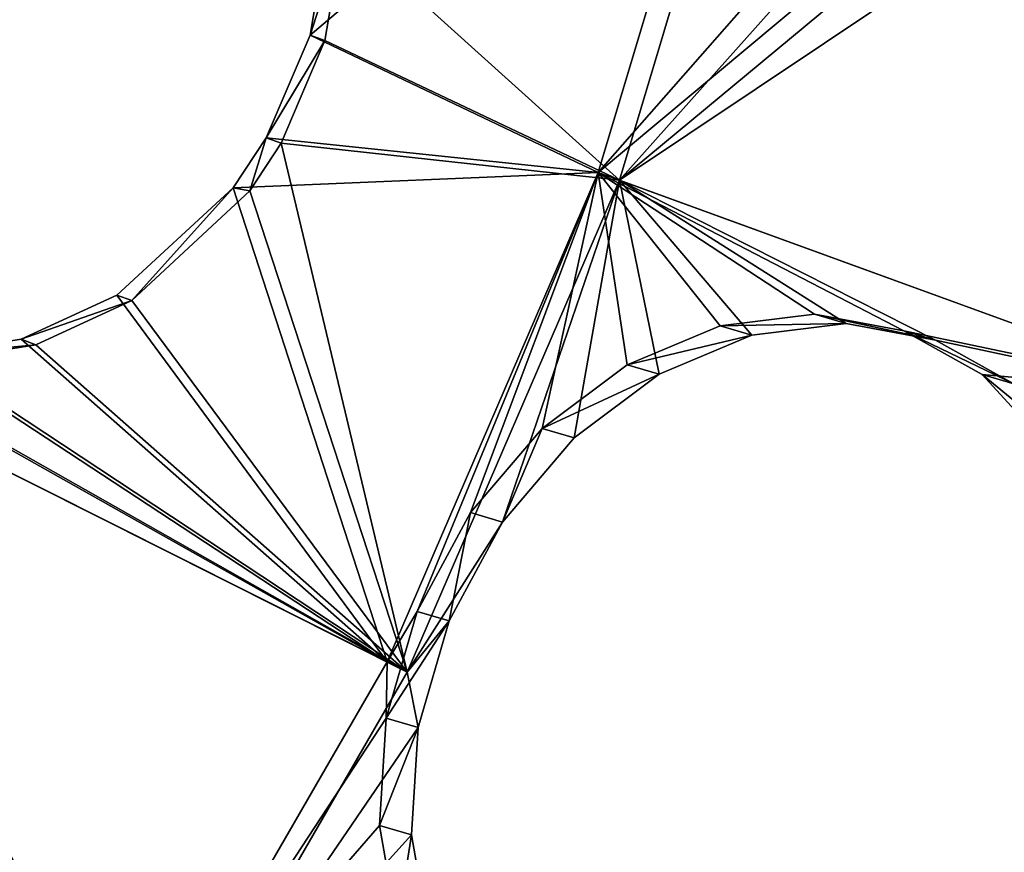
# Model space of a CAD drawing. Header units: millimetres. Extents: x 0 to 2133, y 0 to 2087.
# Tile 852 of 876: x 2057 to 2073, y 100 to 114. Entities that reach past the tile are written whole.
import ezdxf

# ---------------------------------------------------------------- set-up
doc = ezdxf.new("R2010")
doc.units = ezdxf.units.MM
doc.header["$LTSCALE"] = 25.4
doc.layers.get('0').update_dxf_attribs({"true_color": 0xff5454})

# ---------------------------------------------------------------- blocks, each defined once
blk = doc.blocks.new('COSMO-S-3382-4917.STL#2')
at = {"color": 250, "true_color": 0x282828}
mesh = blk.add_polyface(dxfattribs=at)
corners = [(1709.841, 208.672, 1539.288), (1710.486, 206.25, 1539.288), (1709.88, 193.269, 1539.288), (1711.624, 223.971, 1539.288), (1713.18, 228.005, 1539.288), (1715.203, 238.952, 1539.288), (1719.512, 248.991, 1539.288), (1720.53, 253.404, 1539.288), (1729.3, 268.606, 1539.288), (1727.528, 267.125, 1539.288), (1736.1, 279.922, 1539.288), (1742.261, 286.284, 1539.288), (1746.125, 291.615, 1539.288), (1758.024, 301.517, 1539.288), (1757.464, 302.04, 1539.288), (1769.955, 311.052, 1539.288), (1776.134, 313.868, 1539.288), (1783.424, 318.522, 1539.288), (1796.071, 322.98, 1539.288), (1797.683, 324.347, 1539.288), (1817.262, 328.591, 1539.288), (1812.531, 328.445, 1539.288), (1827.758, 330.758, 1539.288), (1839.095, 330.541, 1539.288), (1843.153, 331.254, 1539.288), (1860.945, 328.773, 1539.288), (1858.498, 329.925, 1539.288), (1873.578, 326.791, 1539.288), (1882.181, 323.337, 1539.288), (1888.182, 321.895, 1539.288), (1902.193, 314.391, 1539.288), (1902.104, 315.307, 1539.288), (1915.15, 307.118, 1539.288), (1920.405, 302.191, 1539.288), (1927.135, 297.443, 1539.288), (1936.294, 287.09, 1539.288), (1937.892, 286.419, 1539.288), (1949.402, 269.52, 1539.288), (1947.269, 274.2, 1539.288), (1955.136, 260.958, 1539.288), (1959.352, 249.987, 1539.288), (1961.381, 246.878, 1539.288), (1965.858, 229.054, 1539.288), (1965.917, 232.159, 1539.288), (1968.732, 207.323, 1539.288), (1968.68, 217.006, 1539.288), (1969.632, 201.633, 1539.288), (1968.758, 186.255, 1539.288), (1711.741, 177.98, 1539.288), (1711.508, 184.353, 1539.288), (1716.215, 162.944, 1539.288), (1715.397, 163.017, 1539.288), (1720.797, 148.592, 1539.288), (1724.472, 142.638, 1539.288), (1727.865, 134.907, 1539.288), (1736.043, 124.02, 1539.288), (1736.502, 122.154, 1539.288), (1750.594, 107.625, 1539.288), (1746.587, 110.512, 1539.288), (1757.978, 100.145, 1539.288), (1767.706, 93.925, 1539.288), (1767.283, 93.294, 1539.288), (1770.516, 91.197, 1539.288), (1786.887, 83.314, 1539.288), (1784.023, 83.796, 1539.288), (1798.311, 78.043, 1539.288), (1807.586, 76.097, 1539.288), (1813.179, 74.021, 1539.288), (1829.206, 72.482, 1539.288), (1828.419, 71.786, 1539.288), (1843.816, 71.369, 1539.288), (1851.127, 72.573, 1539.288), (1859.154, 72.776, 1539.288), (1872.717, 76.367, 1539.288), (1874.218, 75.987, 1539.288), (1893.355, 83.756, 1539.288), (1888.797, 80.957, 1539.288), (1902.685, 87.616, 1539.288), (1912.448, 94.526, 1539.288), (1915.688, 95.872, 1539.288), (1929.445, 108.368, 1539.288), (1927.624, 105.607, 1539.288), (1938.325, 116.686, 1539.288), (1943.859, 124.883, 1539.288), (1947.64, 128.953, 1539.288), (1955.275, 143.597, 1539.288), (1955.438, 142.235, 1539.288), (1963.364, 163.97, 1539.288), (1961.612, 156.346, 1539.288), (1966.073, 171.089, 1539.288), (1967.893, 185.418, 1539.288)]
mesh.append_faces([[corners[k] for k in face] for face in [(0, 1, 2), (1, 3, 4), (4, 5, 6), (6, 7, 8), (8, 10, 11), (11, 12, 13), (13, 15, 16), (16, 17, 18), (18, 19, 20), (20, 22, 23), (23, 24, 25), (25, 27, 28), (28, 29, 30), (30, 32, 33), (33, 34, 35), (35, 36, 37), (37, 39, 40), (40, 41, 42), (42, 43, 44), (48, 50, 51), (51, 50, 52), (52, 53, 54), (54, 55, 56), (56, 57, 58), (58, 57, 59), (59, 60, 61), (61, 60, 62), (62, 63, 64), (64, 63, 65), (65, 66, 67), (67, 68, 69), (69, 68, 70), (70, 71, 72), (72, 73, 74), (74, 75, 76), (76, 75, 77), (77, 78, 79), (79, 80, 81), (81, 80, 82), (82, 83, 84), (84, 85, 86), (86, 87, 88), (88, 87, 89), (89, 90, 47)]], dxfattribs={"vtx0": -1, "vtx1": -1, "color": 250})
mesh.append_faces([[corners[k] for k in face] for face in [(1, 0, 3), (4, 3, 5), (6, 5, 7), (8, 7, 9), (8, 9, 10), (11, 10, 12), (13, 12, 14), (13, 14, 15), (16, 15, 17), (18, 17, 19), (20, 19, 21), (20, 21, 22), (23, 22, 24), (25, 24, 26), (25, 26, 27), (28, 27, 29), (30, 29, 31), (30, 31, 32), (33, 32, 34), (35, 34, 36), (37, 36, 38), (37, 38, 39), (40, 39, 41), (42, 41, 43), (44, 43, 45), (44, 45, 46), (44, 46, 47), (1, 48, 2), (48, 1, 49), (48, 49, 50), (52, 50, 53), (54, 53, 55), (56, 55, 57), (59, 57, 60), (62, 60, 63), (65, 63, 66), (67, 66, 68), (70, 68, 71), (72, 71, 73), (74, 73, 75), (77, 75, 78), (79, 78, 80), (82, 80, 83), (84, 83, 85), (86, 85, 87), (89, 87, 90), (47, 90, 44)]], dxfattribs={"vtx0": -1, "vtx2": -1, "color": 250})
mesh = blk.add_polyface(dxfattribs=at)
corners = [(1735.545, 182.32, 1669.288), (1734.489, 198.294, 1669.288), (1734.03, 194.764, 1669.288), (1736.958, 178.45, 1669.288), (1738.52, 170.143, 1669.288), (1743.139, 159.432, 1669.288), (1742.915, 158.403, 1669.288), (1748.668, 147.265, 1669.288), (1752.806, 141.927, 1669.288), (1755.697, 136.885, 1669.288), (1765.612, 126.568, 1669.288), (1763.905, 127.41, 1669.288), (1773.176, 118.973, 1669.288), (1781.093, 113.91, 1669.288), (1780.749, 113.397, 1669.288), (1783.38, 111.69, 1669.288), (1798.69, 104.411, 1669.288), (1794.373, 105.666, 1669.288), (1806.002, 100.985, 1669.288), (1817.766, 98.414, 1669.288), (1818.103, 97.711, 1669.288), (1837.633, 96.135, 1669.288), (1830.506, 95.892, 1669.288), (1843.037, 95.552, 1669.288), (1857.572, 97.657, 1669.288), (1855.52, 96.697, 1669.288), (1867.781, 99.311, 1669.288), (1876.863, 102.925, 1669.288), (1879.646, 103.356, 1669.288), (1894.808, 111.749, 1669.288), (1890.949, 108.776, 1669.288), (1901.532, 115.495, 1669.288), (1910.759, 123.809, 1669.288), (1911.247, 123.418, 1669.288), (1924.139, 138.671, 1669.288), (1919.955, 132.435, 1669.288), (1927.537, 142.418, 1669.288), (1934.465, 155.795, 1669.288), (1933.884, 153.229, 1669.288), (1938.908, 164.713, 1669.288), (1941.363, 174.565, 1669.288), (1942.539, 176.712, 1669.288), (1944.585, 194.301, 1669.288), (1944.725, 189.056, 1669.288), (1944.661, 214.083, 1669.288), (1945.436, 201.571, 1669.288), (1735.449, 219.752, 1669.288), (1733.998, 207.3, 1669.288), (1735.82, 218.247, 1669.288), (1738.363, 231.944, 1669.288), (1740.903, 237.587, 1669.288), (1742.698, 243.706, 1669.288), (1749.554, 255.616, 1669.288), (1748.393, 254.874, 1669.288), (1755.37, 265.289, 1669.288), (1761.461, 271.682, 1669.288), (1763.529, 274.805, 1669.288), (1776.193, 285.204, 1669.288), (1772.757, 283.29, 1669.288), (1782.924, 290.624, 1669.288), (1793.219, 295.693, 1669.288), (1793.886, 296.705, 1669.288), (1811.921, 302.771, 1669.288), (1805.491, 301.445, 1669.288), (1817.575, 304.781, 1669.288), (1831.625, 306.182, 1669.288), (1829.968, 306.663, 1669.288), (1842.498, 307.066, 1669.288), (1851.619, 305.802, 1669.288), (1854.987, 305.985, 1669.288), (1871.179, 301.645, 1669.288), (1867.26, 303.434, 1669.288), (1879.146, 299.45, 1669.288), (1889.599, 293.861, 1669.288), (1890.477, 294.088, 1669.288), (1906.213, 282.732, 1669.288), (1901.094, 287.423, 1669.288), (1910.849, 279.549, 1669.288), (1920.421, 268.66, 1669.288), (1919.603, 270.577, 1669.288), (1927.235, 260.632, 1669.288), (1931.708, 252.154, 1669.288), (1933.638, 249.854, 1669.288), (1939.668, 233.809, 1669.288), (1938.72, 238.395, 1669.288), (1942.412, 226.415, 1669.288), (1944.013, 214.29, 1669.288)]
mesh.append_faces([[corners[k] for k in face] for face in [(44, 43, 45), (2, 46, 47)]], dxfattribs={"vtx0": -1, "color": 250})
mesh.append_faces([[corners[k] for k in face] for face in [(0, 1, 2), (1, 0, 3), (3, 4, 5), (5, 7, 8), (8, 9, 10), (10, 12, 13), (13, 15, 16), (16, 18, 19), (19, 20, 21), (21, 23, 24), (24, 26, 27), (27, 28, 29), (29, 31, 32), (32, 33, 34), (34, 36, 37), (37, 39, 40), (40, 41, 42), (46, 48, 49), (49, 50, 51), (51, 52, 53), (53, 52, 54), (54, 55, 56), (56, 57, 58), (58, 57, 59), (59, 60, 61), (61, 62, 63), (63, 62, 64), (64, 65, 66), (66, 65, 67), (67, 68, 69), (69, 70, 71), (71, 70, 72), (72, 73, 74), (74, 75, 76), (76, 75, 77), (77, 78, 79), (79, 78, 80), (80, 81, 82), (82, 83, 84), (84, 83, 85), (85, 86, 44)]], dxfattribs={"vtx0": -1, "vtx1": -1, "color": 250})
mesh.append_faces([[corners[k] for k in face] for face in [(42, 43, 44), (46, 2, 1)]], dxfattribs={"vtx0": -1, "vtx1": -1, "vtx2": -1, "color": 250})
mesh.append_faces([[corners[k] for k in face] for face in [(3, 0, 4), (5, 4, 6), (5, 6, 7), (8, 7, 9), (10, 9, 11), (10, 11, 12), (13, 12, 14), (13, 14, 15), (16, 15, 17), (16, 17, 18), (19, 18, 20), (21, 20, 22), (21, 22, 23), (24, 23, 25), (24, 25, 26), (27, 26, 28), (29, 28, 30), (29, 30, 31), (32, 31, 33), (34, 33, 35), (34, 35, 36), (37, 36, 38), (37, 38, 39), (40, 39, 41), (42, 41, 43), (46, 1, 48), (49, 48, 50), (51, 50, 52), (54, 52, 55), (56, 55, 57), (59, 57, 60), (61, 60, 62), (64, 62, 65), (67, 65, 68), (69, 68, 70), (72, 70, 73), (74, 73, 75), (77, 75, 78), (80, 78, 81), (82, 81, 83), (85, 83, 86), (44, 86, 42)]], dxfattribs={"vtx0": -1, "vtx2": -1, "color": 250})
mesh = blk.add_polyface(dxfattribs=at)
corners = [(1734.165, 205.552, 1666.919), (1735.133, 201.301, 1666.919), (1734.849, 188.578, 1666.919), (1736.212, 222.415, 1666.919), (1735.839, 213.433, 1666.919), (1737.949, 225.401, 1666.919), (1740.938, 238.731, 1666.919), (1741.435, 237.042, 1666.919), (1748.221, 254.078, 1666.919), (1746.248, 248.201, 1666.919), (1752.324, 258.725, 1666.919), (1757.87, 268.058, 1666.919), (1759.581, 268.472, 1666.919), (1769.638, 280.309, 1666.919), (1767.92, 277.312, 1666.919), (1777.229, 285.123, 1666.919), (1783.218, 290.514, 1666.919), (1787.382, 291.801, 1666.919), (1798.259, 298.408, 1666.919), (1798.242, 297.255, 1666.919), (1809.661, 301.411, 1666.919), (1814.372, 303.787, 1666.919), (1821.486, 304.213, 1666.919), (1831.139, 306.512, 1666.919), (1833.556, 305.624, 1666.919), (1839.632, 306.854, 1666.919), (1839.632, 305.801, 1666.919), (1848.125, 306.512, 1666.919), (1845.708, 305.624, 1666.919), (1857.778, 304.213, 1666.919), (1864.892, 303.787, 1666.919), (1869.603, 301.411, 1666.919), (1881.005, 298.408, 1666.919), (1881.022, 297.255, 1666.919), (1896.046, 290.514, 1666.919), (1891.882, 291.801, 1666.919), (1902.035, 285.123, 1666.919), (1909.627, 280.309, 1666.919), (1911.344, 277.312, 1666.919), (1921.394, 268.058, 1666.919), (1919.683, 268.472, 1666.919), (1926.94, 258.725, 1666.919), (1931.043, 254.078, 1666.919), (1933.016, 248.201, 1666.919), (1938.326, 238.731, 1666.919), (1937.829, 237.042, 1666.919), (1941.315, 225.401, 1666.919), (1943.052, 222.415, 1666.919), (1943.425, 213.433, 1666.919), (1945.099, 205.552, 1666.919), (1944.131, 201.301, 1666.919), (1944.415, 188.578, 1666.919), (1735.839, 189.17, 1666.919), (1738.247, 171.935, 1666.919), (1737.949, 177.202, 1666.919), (1741.435, 165.561, 1666.919), (1744.27, 156.052, 1666.919), (1746.248, 154.402, 1666.919), (1752.764, 141.341, 1666.919), (1752.324, 143.878, 1666.919), (1759.581, 134.131, 1666.919), (1763.507, 128.182, 1666.919), (1767.92, 125.291, 1666.919), (1776.222, 116.918, 1666.919), (1777.229, 117.48, 1666.919), (1790.579, 107.839, 1666.919), (1787.382, 110.802, 1666.919), (1798.242, 105.348, 1666.919), (1806.207, 101.181, 1666.919), (1809.661, 101.192, 1666.919), (1822.7, 97.115, 1666.919), (1821.486, 98.39, 1666.919), (1833.556, 96.979, 1666.919), (1839.632, 95.749, 1666.919), (1845.708, 96.979, 1666.919), (1856.564, 97.115, 1666.919), (1857.778, 98.39, 1666.919), (1873.057, 101.181, 1666.919), (1869.603, 101.192, 1666.919), (1881.022, 105.348, 1666.919), (1888.685, 107.839, 1666.919), (1891.882, 110.802, 1666.919), (1903.042, 116.918, 1666.919), (1902.035, 117.48, 1666.919), (1911.344, 125.291, 1666.919), (1915.757, 128.182, 1666.919), (1919.683, 134.131, 1666.919), (1926.5, 141.341, 1666.919), (1926.94, 143.878, 1666.919), (1934.994, 156.052, 1666.919), (1933.016, 154.402, 1666.919), (1937.829, 165.561, 1666.919), (1941.017, 171.935, 1666.919), (1941.315, 177.202, 1666.919), (1943.425, 189.17, 1666.919)]
mesh.append_faces([[corners[k] for k in face] for face in [(0, 1, 2), (1, 3, 4), (4, 3, 5), (5, 6, 7), (7, 8, 9), (9, 8, 10), (10, 11, 12), (12, 13, 14), (14, 13, 15), (15, 16, 17), (17, 18, 19), (19, 18, 20), (20, 21, 22), (22, 23, 24), (24, 25, 26), (26, 27, 28), (28, 27, 29), (29, 30, 31), (31, 32, 33), (33, 34, 35), (35, 34, 36), (36, 37, 38), (38, 39, 40), (40, 39, 41), (41, 42, 43), (43, 44, 45), (45, 44, 46), (46, 47, 48), (48, 49, 50), (2, 52, 53), (52, 2, 1), (53, 55, 56), (56, 57, 58), (58, 60, 61), (61, 62, 63), (63, 64, 65), (65, 67, 68), (68, 69, 70), (70, 72, 73), (73, 74, 75), (75, 76, 77), (77, 79, 80), (80, 81, 82), (82, 84, 85), (85, 86, 87), (87, 88, 89), (89, 91, 92), (92, 93, 51)]], dxfattribs={"vtx0": -1, "vtx1": -1, "color": 250})
mesh.append_faces([[corners[k] for k in face] for face in [(1, 0, 3), (5, 3, 6), (7, 6, 8), (10, 8, 11), (12, 11, 13), (15, 13, 16), (17, 16, 18), (20, 18, 21), (22, 21, 23), (24, 23, 25), (26, 25, 27), (29, 27, 30), (31, 30, 32), (33, 32, 34), (36, 34, 37), (38, 37, 39), (41, 39, 42), (43, 42, 44), (46, 44, 47), (48, 47, 49), (50, 49, 51), (53, 52, 54), (53, 54, 55), (56, 55, 57), (58, 57, 59), (58, 59, 60), (61, 60, 62), (63, 62, 64), (65, 64, 66), (65, 66, 67), (68, 67, 69), (70, 69, 71), (70, 71, 72), (73, 72, 74), (75, 74, 76), (77, 76, 78), (77, 78, 79), (80, 79, 81), (82, 81, 83), (82, 83, 84), (85, 84, 86), (87, 86, 88), (89, 88, 90), (89, 90, 91), (92, 91, 93), (51, 93, 94), (51, 94, 50)]], dxfattribs={"vtx0": -1, "vtx2": -1, "color": 250})
mesh = blk.add_polyface(dxfattribs=at)
corners = [(1912.717, 183.98, 1693.573), (1910.212, 175.612, 1693.573), (1905.49, 177.86, 1696.883)]
mesh.append_faces([[corners[k] for k in face] for face in [(0, 1, 2)]], dxfattribs={"color": 250})
mesh = blk.add_polyface(dxfattribs=at)
corners = [(1912.717, 183.98, 1693.573), (1905.49, 177.86, 1696.883), (1905.794, 179.652, 1697.058)]
mesh.append_faces([[corners[k] for k in face] for face in [(0, 1, 2)]], dxfattribs={"color": 250})
mesh = blk.add_polyface(dxfattribs=at)
corners = [(1912.717, 183.98, 1693.573), (1916.182, 182.404, 1690.981), (1910.212, 175.612, 1693.573), (1915.082, 183.515, 1691.924)]
mesh.append_faces([[corners[k] for k in face] for face in [(0, 1, 2), (1, 0, 3)]], dxfattribs={"vtx0": -1, "color": 250})
mesh = blk.add_polyface(dxfattribs=at)
corners = [(1913.076, 183.895, 1694.288), (1906.037, 179.564, 1697.836), (1910.559, 175.486, 1694.288)]
mesh.append_faces([[corners[k] for k in face] for face in [(0, 1, 2)]], dxfattribs={"color": 250})
mesh = blk.add_polyface(dxfattribs=at)
corners = [(1916.73, 182.404, 1691.584), (1913.076, 183.895, 1694.288), (1910.559, 175.486, 1694.288)]
mesh.append_faces([[corners[k] for k in face] for face in [(0, 1, 2)]], dxfattribs={"color": 250})
mesh = blk.add_polyface(dxfattribs=at)
corners = [(1917.503, 181.704, 1689.924), (1910.212, 175.612, 1693.573), (1916.182, 182.404, 1690.981)]
mesh.append_faces([[corners[k] for k in face] for face in [(0, 1, 2)]], dxfattribs={"color": 250})
mesh = blk.add_polyface(dxfattribs=at)
corners = [(1918.051, 181.704, 1690.526), (1916.73, 182.404, 1691.584), (1910.559, 175.486, 1694.288)]
mesh.append_faces([[corners[k] for k in face] for face in [(0, 1, 2)]], dxfattribs={"color": 250})
mesh = blk.add_polyface(dxfattribs=at)
corners = [(1920.224, 171.968, 1685.666), (1910.212, 175.612, 1693.573), (1917.503, 181.704, 1689.924)]
mesh.append_faces([[corners[k] for k in face] for face in [(0, 1, 2)]], dxfattribs={"color": 250})
mesh = blk.add_polyface(dxfattribs=at)
corners = [(1919.5, 181.466, 1689.428), (1918.051, 181.704, 1690.526), (1910.559, 175.486, 1694.288)]
mesh.append_faces([[corners[k] for k in face] for face in [(0, 1, 2)]], dxfattribs={"color": 250})
mesh = blk.add_polyface(dxfattribs=at)
corners = [(1920.624, 171.823, 1686.352), (1919.5, 181.466, 1689.428), (1910.559, 175.486, 1694.288)]
mesh.append_faces([[corners[k] for k in face] for face in [(0, 1, 2)]], dxfattribs={"color": 250})
mesh = blk.add_polyface(dxfattribs=at)
corners = [(1906.037, 179.564, 1697.836), (1905.49, 177.86, 1696.883), (1905.733, 177.772, 1697.661), (1905.794, 179.652, 1697.058)]
mesh.append_faces([[corners[k] for k in face] for face in [(0, 1, 2), (1, 0, 3)]], dxfattribs={"vtx0": -1, "color": 250})
mesh = blk.add_polyface(dxfattribs=at)
corners = [(1910.559, 175.486, 1694.288), (1906.037, 179.564, 1697.836), (1905.733, 177.772, 1697.661)]
mesh.append_faces([[corners[k] for k in face] for face in [(0, 1, 2)]], dxfattribs={"color": 250})
mesh = blk.add_polyface(dxfattribs=at)
corners = [(1910.212, 175.612, 1693.573), (1904.773, 176.177, 1696.935), (1905.49, 177.86, 1696.883)]
mesh.append_faces([[corners[k] for k in face] for face in [(0, 1, 2)]], dxfattribs={"color": 250})
mesh = blk.add_polyface(dxfattribs=at)
corners = [(1905.733, 177.772, 1697.661), (1904.773, 176.177, 1696.935), (1905.016, 176.089, 1697.714), (1905.49, 177.86, 1696.883)]
mesh.append_faces([[corners[k] for k in face] for face in [(0, 1, 2), (1, 0, 3)]], dxfattribs={"vtx0": -1, "color": 250})
mesh = blk.add_polyface(dxfattribs=at)
corners = [(1910.559, 175.486, 1694.288), (1905.733, 177.772, 1697.661), (1905.016, 176.089, 1697.714)]
mesh.append_faces([[corners[k] for k in face] for face in [(0, 1, 2)]], dxfattribs={"color": 250})
mesh = blk.add_polyface(dxfattribs=at)
corners = [(1910.212, 175.612, 1693.573), (1904.231, 175.359, 1697.058), (1904.773, 176.177, 1696.935)]
mesh.append_faces([[corners[k] for k in face] for face in [(0, 1, 2)]], dxfattribs={"color": 250})
mesh = blk.add_polyface(dxfattribs=at)
corners = [(1904.773, 176.177, 1696.935), (1904.231, 175.359, 1697.058), (1904.503, 175.308, 1697.828)]
mesh.append_faces([[corners[k] for k in face] for face in [(0, 1, 2)]], dxfattribs={"color": 250})
mesh = blk.add_polyface(dxfattribs=at)
corners = [(1904.773, 176.177, 1696.935), (1904.503, 175.308, 1697.828), (1905.016, 176.089, 1697.714)]
mesh.append_faces([[corners[k] for k in face] for face in [(0, 1, 2)]], dxfattribs={"color": 250})
mesh = blk.add_polyface(dxfattribs=at)
corners = [(1907.082, 167.427, 1694.288), (1905.016, 176.089, 1697.714), (1904.503, 175.308, 1697.828)]
mesh.append_faces([[corners[k] for k in face] for face in [(0, 1, 2)]], dxfattribs={"color": 250})
mesh = blk.add_polyface(dxfattribs=at)
corners = [(1910.559, 175.486, 1694.288), (1905.016, 176.089, 1697.714), (1907.082, 167.427, 1694.288)]
mesh.append_faces([[corners[k] for k in face] for face in [(0, 1, 2)]], dxfattribs={"color": 250})
mesh = blk.add_polyface(dxfattribs=at)
corners = [(1910.212, 175.612, 1693.573), (1906.752, 167.592, 1693.573), (1904.231, 175.359, 1697.058)]
mesh.append_faces([[corners[k] for k in face] for face in [(0, 1, 2)]], dxfattribs={"color": 250})
mesh = blk.add_polyface(dxfattribs=at)
corners = [(1910.212, 175.612, 1693.573), (1907.247, 168.42, 1693.521), (1906.752, 167.592, 1693.573)]
mesh.append_faces([[corners[k] for k in face] for face in [(0, 1, 2)]], dxfattribs={"color": 250})
mesh = blk.add_polyface(dxfattribs=at)
corners = [(1910.212, 175.612, 1693.573), (1908.118, 170.038, 1693.456), (1907.247, 168.42, 1693.521)]
mesh.append_faces([[corners[k] for k in face] for face in [(0, 1, 2)]], dxfattribs={"color": 250})
mesh = blk.add_polyface(dxfattribs=at)
corners = [(1910.212, 175.612, 1693.573), (1909.293, 171.418, 1693.108), (1908.118, 170.038, 1693.456)]
mesh.append_faces([[corners[k] for k in face] for face in [(0, 1, 2)]], dxfattribs={"color": 250})
mesh = blk.add_polyface(dxfattribs=at)
corners = [(1910.687, 172.46, 1692.503), (1909.293, 171.418, 1693.108), (1910.212, 175.612, 1693.573)]
mesh.append_faces([[corners[k] for k in face] for face in [(0, 1, 2)]], dxfattribs={"color": 250})
mesh = blk.add_polyface(dxfattribs=at)
corners = [(1915.22, 173.017, 1689.622), (1913.756, 173.288, 1690.698), (1910.212, 175.612, 1693.573)]
mesh.append_faces([[corners[k] for k in face] for face in [(0, 1, 2)]], dxfattribs={"color": 250})
mesh = blk.add_polyface(dxfattribs=at)
corners = [(1913.756, 173.288, 1690.698), (1912.207, 173.098, 1691.683), (1910.212, 175.612, 1693.573)]
mesh.append_faces([[corners[k] for k in face] for face in [(0, 1, 2)]], dxfattribs={"color": 250})
mesh = blk.add_polyface(dxfattribs=at)
corners = [(1912.207, 173.098, 1691.683), (1910.687, 172.46, 1692.503), (1910.212, 175.612, 1693.573)]
mesh.append_faces([[corners[k] for k in face] for face in [(0, 1, 2)]], dxfattribs={"color": 250})
mesh = blk.add_polyface(dxfattribs=at)
corners = [(1920.224, 171.968, 1685.666), (1915.22, 173.017, 1689.622), (1910.212, 175.612, 1693.573)]
mesh.append_faces([[corners[k] for k in face] for face in [(0, 1, 2)]], dxfattribs={"color": 250})
mesh = blk.add_polyface(dxfattribs=at)
corners = [(1906.752, 167.592, 1693.573), (1902.326, 173.601, 1697.696), (1904.231, 175.359, 1697.058)]
mesh.append_faces([[corners[k] for k in face] for face in [(0, 1, 2)]], dxfattribs={"color": 250})
mesh = blk.add_polyface(dxfattribs=at)
corners = [(1902.569, 173.512, 1698.473), (1904.231, 175.359, 1697.058), (1902.326, 173.601, 1697.696)]
mesh.append_faces([[corners[k] for k in face] for face in [(0, 1, 2)]], dxfattribs={"color": 250})
mesh = blk.add_polyface(dxfattribs=at)
corners = [(1902.569, 173.512, 1698.473), (1904.503, 175.308, 1697.828), (1904.231, 175.359, 1697.058)]
mesh.append_faces([[corners[k] for k in face] for face in [(0, 1, 2)]], dxfattribs={"color": 250})
mesh = blk.add_polyface(dxfattribs=at)
corners = [(1910.559, 175.486, 1694.288), (1907.082, 167.427, 1694.288), (1908.641, 169.884, 1694.057)]
mesh.append_faces([[corners[k] for k in face] for face in [(0, 1, 2)]], dxfattribs={"color": 250})
mesh = blk.add_polyface(dxfattribs=at)
corners = [(1910.559, 175.486, 1694.288), (1908.641, 169.884, 1694.057), (1909.816, 171.264, 1693.708)]
mesh.append_faces([[corners[k] for k in face] for face in [(0, 1, 2)]], dxfattribs={"color": 250})
mesh = blk.add_polyface(dxfattribs=at)
corners = [(1911.208, 172.307, 1693.102), (1910.559, 175.486, 1694.288), (1909.816, 171.264, 1693.708)]
mesh.append_faces([[corners[k] for k in face] for face in [(0, 1, 2)]], dxfattribs={"color": 250})
mesh = blk.add_polyface(dxfattribs=at)
corners = [(1914.276, 173.136, 1691.295), (1910.559, 175.486, 1694.288), (1912.728, 172.945, 1692.28)]
mesh.append_faces([[corners[k] for k in face] for face in [(0, 1, 2)]], dxfattribs={"color": 250})
mesh = blk.add_polyface(dxfattribs=at)
corners = [(1912.728, 172.945, 1692.28), (1910.559, 175.486, 1694.288), (1911.208, 172.307, 1693.102)]
mesh.append_faces([[corners[k] for k in face] for face in [(0, 1, 2)]], dxfattribs={"color": 250})
mesh = blk.add_polyface(dxfattribs=at)
corners = [(1920.624, 171.823, 1686.352), (1910.559, 175.486, 1694.288), (1915.739, 172.864, 1690.218)]
mesh.append_faces([[corners[k] for k in face] for face in [(0, 1, 2)]], dxfattribs={"color": 250})
mesh = blk.add_polyface(dxfattribs=at)
corners = [(1915.739, 172.864, 1690.218), (1910.559, 175.486, 1694.288), (1914.276, 173.136, 1691.295)]
mesh.append_faces([[corners[k] for k in face] for face in [(0, 1, 2)]], dxfattribs={"color": 250})
mesh = blk.add_polyface(dxfattribs=at)
corners = [(1907.082, 167.427, 1694.288), (1904.503, 175.308, 1697.828), (1902.569, 173.512, 1698.473)]
mesh.append_faces([[corners[k] for k in face] for face in [(0, 1, 2)]], dxfattribs={"color": 250})
mesh = blk.add_polyface(dxfattribs=at)
corners = [(1906.752, 167.592, 1693.573), (1900.758, 172.879, 1698.354), (1902.326, 173.601, 1697.696)]
mesh.append_faces([[corners[k] for k in face] for face in [(0, 1, 2)]], dxfattribs={"color": 250})
mesh = blk.add_polyface(dxfattribs=at)
corners = [(1900.758, 172.879, 1698.354), (1902.569, 173.512, 1698.473), (1902.326, 173.601, 1697.696), (1901, 172.79, 1699.129)]
mesh.append_faces([[corners[k] for k in face] for face in [(0, 1, 2), (1, 0, 3)]], dxfattribs={"vtx0": -1, "color": 250})
mesh = blk.add_polyface(dxfattribs=at)
corners = [(1907.082, 167.427, 1694.288), (1902.569, 173.512, 1698.473), (1901, 172.79, 1699.129)]
mesh.append_faces([[corners[k] for k in face] for face in [(0, 1, 2)]], dxfattribs={"color": 250})
mesh = blk.add_polyface(dxfattribs=at)
corners = [(1914.276, 173.136, 1691.295), (1912.207, 173.098, 1691.683), (1913.756, 173.288, 1690.698), (1912.728, 172.945, 1692.28)]
mesh.append_faces([[corners[k] for k in face] for face in [(0, 1, 2), (1, 0, 3)]], dxfattribs={"vtx0": -1, "color": 250})
mesh = blk.add_polyface(dxfattribs=at)
corners = [(1915.739, 172.864, 1690.218), (1913.756, 173.288, 1690.698), (1915.22, 173.017, 1689.622), (1914.276, 173.136, 1691.295)]
mesh.append_faces([[corners[k] for k in face] for face in [(0, 1, 2), (1, 0, 3)]], dxfattribs={"vtx0": -1, "color": 250})
mesh = blk.add_polyface(dxfattribs=at)
corners = [(1912.728, 172.945, 1692.28), (1910.687, 172.46, 1692.503), (1912.207, 173.098, 1691.683), (1911.208, 172.307, 1693.102)]
mesh.append_faces([[corners[k] for k in face] for face in [(0, 1, 2), (1, 0, 3)]], dxfattribs={"vtx0": -1, "color": 250})
mesh = blk.add_polyface(dxfattribs=at)
corners = [(1920.224, 171.968, 1685.666), (1916.504, 172.301, 1688.524), (1915.22, 173.017, 1689.622)]
mesh.append_faces([[corners[k] for k in face] for face in [(0, 1, 2)]], dxfattribs={"color": 250})
mesh = blk.add_polyface(dxfattribs=at)
corners = [(1917.023, 172.149, 1689.119), (1915.22, 173.017, 1689.622), (1916.504, 172.301, 1688.524), (1915.739, 172.864, 1690.218)]
mesh.append_faces([[corners[k] for k in face] for face in [(0, 1, 2), (1, 0, 3)]], dxfattribs={"vtx0": -1, "color": 250})
mesh = blk.add_polyface(dxfattribs=at)
corners = [(1906.752, 167.592, 1693.573), (1896.584, 172.699, 1700.396), (1897.48, 172.816, 1699.992)]
mesh.append_faces([[corners[k] for k in face] for face in [(0, 1, 2)]], dxfattribs={"color": 250})
mesh = blk.add_polyface(dxfattribs=at)
corners = [(1906.752, 167.592, 1693.573), (1897.48, 172.816, 1699.992), (1899.109, 172.612, 1699.135)]
mesh.append_faces([[corners[k] for k in face] for face in [(0, 1, 2)]], dxfattribs={"color": 250})
mesh = blk.add_polyface(dxfattribs=at)
corners = [(1906.752, 167.592, 1693.573), (1899.109, 172.612, 1699.135), (1900.758, 172.879, 1698.354)]
mesh.append_faces([[corners[k] for k in face] for face in [(0, 1, 2)]], dxfattribs={"color": 250})
mesh = blk.add_polyface(dxfattribs=at)
corners = [(1899.109, 172.612, 1699.135), (1901, 172.79, 1699.129), (1900.758, 172.879, 1698.354), (1899.351, 172.524, 1699.909)]
mesh.append_faces([[corners[k] for k in face] for face in [(0, 1, 2), (1, 0, 3)]], dxfattribs={"vtx0": -1, "color": 250})
mesh = blk.add_polyface(dxfattribs=at)
corners = [(1907.082, 167.427, 1694.288), (1901, 172.79, 1699.129), (1899.351, 172.524, 1699.909)]
mesh.append_faces([[corners[k] for k in face] for face in [(0, 1, 2)]], dxfattribs={"color": 250})
mesh = blk.add_polyface(dxfattribs=at)
corners = [(1920.624, 171.823, 1686.352), (1915.739, 172.864, 1690.218), (1917.023, 172.149, 1689.119)]
mesh.append_faces([[corners[k] for k in face] for face in [(0, 1, 2)]], dxfattribs={"color": 250})
mesh = blk.add_polyface(dxfattribs=at)
corners = [(1896.584, 172.699, 1700.396), (1902.385, 160.028, 1693.573), (1892.878, 166.281, 1700.396), (1906.752, 167.592, 1693.573)]
mesh.append_faces([[corners[k] for k in face] for face in [(0, 1, 2), (1, 0, 3)]], dxfattribs={"vtx0": -1, "color": 250})
mesh = blk.add_polyface(dxfattribs=at)
corners = [(1907.082, 167.427, 1694.288), (1897.722, 172.728, 1700.763), (1896.861, 172.56, 1701.138)]
mesh.append_faces([[corners[k] for k in face] for face in [(0, 1, 2)]], dxfattribs={"color": 250})
mesh = blk.add_polyface(dxfattribs=at)
corners = [(1907.082, 167.427, 1694.288), (1899.351, 172.524, 1699.909), (1897.722, 172.728, 1700.763)]
mesh.append_faces([[corners[k] for k in face] for face in [(0, 1, 2)]], dxfattribs={"color": 250})
mesh = blk.add_polyface(dxfattribs=at)
corners = [(1902.693, 159.825, 1694.288), (1896.861, 172.56, 1701.138), (1893.138, 166.11, 1701.138), (1907.082, 167.427, 1694.288)]
mesh.append_faces([[corners[k] for k in face] for face in [(0, 1, 2), (1, 0, 3)]], dxfattribs={"vtx0": -1, "color": 250})
mesh = blk.add_polyface(dxfattribs=at)
corners = [(1911.208, 172.307, 1693.102), (1909.293, 171.418, 1693.108), (1910.687, 172.46, 1692.503), (1909.816, 171.264, 1693.708)]
mesh.append_faces([[corners[k] for k in face] for face in [(0, 1, 2), (1, 0, 3)]], dxfattribs={"vtx0": -1, "color": 250})
mesh = blk.add_polyface(dxfattribs=at)
corners = [(1920.224, 171.968, 1685.666), (1917.518, 171.193, 1687.483), (1916.504, 172.301, 1688.524)]
mesh.append_faces([[corners[k] for k in face] for face in [(0, 1, 2)]], dxfattribs={"color": 250})
mesh = blk.add_polyface(dxfattribs=at)
corners = [(1918.036, 171.041, 1688.078), (1916.504, 172.301, 1688.524), (1917.518, 171.193, 1687.483), (1917.023, 172.149, 1689.119)]
mesh.append_faces([[corners[k] for k in face] for face in [(0, 1, 2), (1, 0, 3)]], dxfattribs={"vtx0": -1, "color": 250})
mesh = blk.add_polyface(dxfattribs=at)
corners = [(1909.293, 171.418, 1693.108), (1908.641, 169.884, 1694.057), (1908.118, 170.038, 1693.456), (1909.816, 171.264, 1693.708)]
mesh.append_faces([[corners[k] for k in face] for face in [(0, 1, 2), (1, 0, 3)]], dxfattribs={"vtx0": -1, "color": 250})
mesh = blk.add_polyface(dxfattribs=at)
corners = [(1908.118, 170.038, 1693.456), (1907.772, 168.266, 1694.123), (1907.247, 168.42, 1693.521), (1908.641, 169.884, 1694.057)]
mesh.append_faces([[corners[k] for k in face] for face in [(0, 1, 2), (1, 0, 3)]], dxfattribs={"vtx0": -1, "color": 250})
mesh = blk.add_polyface(dxfattribs=at)
corners = [(1908.641, 169.884, 1694.057), (1907.082, 167.427, 1694.288), (1907.772, 168.266, 1694.123)]
mesh.append_faces([[corners[k] for k in face] for face in [(0, 1, 2)]], dxfattribs={"color": 250})
mesh = blk.add_polyface(dxfattribs=at)
corners = [(1907.247, 168.42, 1693.521), (1906.738, 166.67, 1693.301), (1906.752, 167.592, 1693.573)]
mesh.append_faces([[corners[k] for k in face] for face in [(0, 1, 2)]], dxfattribs={"color": 250})
mesh = blk.add_polyface(dxfattribs=at)
corners = [(1906.738, 166.67, 1693.301), (1907.772, 168.266, 1694.123), (1907.263, 166.516, 1693.903), (1907.247, 168.42, 1693.521)]
mesh.append_faces([[corners[k] for k in face] for face in [(0, 1, 2), (1, 0, 3)]], dxfattribs={"vtx0": -1, "color": 250})
mesh = blk.add_polyface(dxfattribs=at)
corners = [(1907.772, 168.266, 1694.123), (1907.082, 167.427, 1694.288), (1907.263, 166.516, 1693.903)]
mesh.append_faces([[corners[k] for k in face] for face in [(0, 1, 2)]], dxfattribs={"color": 250})
mesh = blk.add_polyface(dxfattribs=at)
corners = [(1906.752, 167.592, 1693.573), (1906.738, 166.67, 1693.301), (1902.385, 160.028, 1693.573)]
mesh.append_faces([[corners[k] for k in face] for face in [(0, 1, 2)]], dxfattribs={"color": 250})
mesh = blk.add_polyface(dxfattribs=at)
corners = [(1907.263, 166.516, 1693.903), (1907.082, 167.427, 1694.288), (1902.693, 159.825, 1694.288)]
mesh.append_faces([[corners[k] for k in face] for face in [(0, 1, 2)]], dxfattribs={"color": 250})
mesh = blk.add_polyface(dxfattribs=at)
corners = [(1906.738, 166.67, 1693.301), (1906.626, 164.914, 1692.81), (1902.385, 160.028, 1693.573)]
mesh.append_faces([[corners[k] for k in face] for face in [(0, 1, 2)]], dxfattribs={"color": 250})
mesh = blk.add_polyface(dxfattribs=at)
corners = [(1906.626, 164.914, 1692.81), (1907.263, 166.516, 1693.903), (1907.152, 164.76, 1693.413), (1906.738, 166.67, 1693.301)]
mesh.append_faces([[corners[k] for k in face] for face in [(0, 1, 2), (1, 0, 3)]], dxfattribs={"vtx0": -1, "color": 250})
mesh = blk.add_polyface(dxfattribs=at)
corners = [(1907.263, 166.516, 1693.903), (1902.693, 159.825, 1694.288), (1907.152, 164.76, 1693.413)]
mesh.append_faces([[corners[k] for k in face] for face in [(0, 1, 2)]], dxfattribs={"color": 250})
mesh = blk.add_polyface(dxfattribs=at)
corners = [(1902.385, 160.028, 1693.573), (1893.409, 165.257, 1699.852), (1892.878, 166.281, 1700.396), (1894.34, 163.899, 1699.002)]
mesh.append_faces([[corners[k] for k in face] for face in [(0, 1, 2), (1, 0, 3)]], dxfattribs={"vtx0": -1, "color": 250})
mesh = blk.add_polyface(dxfattribs=at)
corners = [(1902.693, 159.825, 1694.288), (1893.138, 166.11, 1701.138), (1893.605, 165.092, 1700.624)]
mesh.append_faces([[corners[k] for k in face] for face in [(0, 1, 2)]], dxfattribs={"color": 250})
mesh = blk.add_polyface(dxfattribs=at)
corners = [(1902.693, 159.825, 1694.288), (1893.605, 165.092, 1700.624), (1894.537, 163.734, 1699.776)]
mesh.append_faces([[corners[k] for k in face] for face in [(0, 1, 2)]], dxfattribs={"color": 250})
mesh = blk.add_polyface(dxfattribs=at)
corners = [(1906.919, 163.261, 1692.08), (1902.385, 160.028, 1693.573), (1906.626, 164.914, 1692.81)]
mesh.append_faces([[corners[k] for k in face] for face in [(0, 1, 2)]], dxfattribs={"color": 250})
mesh = blk.add_polyface(dxfattribs=at)
corners = [(1906.919, 163.261, 1692.08), (1907.152, 164.76, 1693.413), (1907.444, 163.106, 1692.683), (1906.626, 164.914, 1692.81)]
mesh.append_faces([[corners[k] for k in face] for face in [(0, 1, 2), (1, 0, 3)]], dxfattribs={"vtx0": -1, "color": 250})
mesh = blk.add_polyface(dxfattribs=at)
corners = [(1907.444, 163.106, 1692.683), (1907.152, 164.76, 1693.413), (1902.693, 159.825, 1694.288)]
mesh.append_faces([[corners[k] for k in face] for face in [(0, 1, 2)]], dxfattribs={"color": 250})

msp = doc.modelspace()

# ---------------------------------------------------------------- block references
at = {"color": 0}
msp.add_blockref('COSMO-S-3382-4917.STL#2', (156.122, -64.446, -4.129), dxfattribs=at)

doc.saveas('drawing.dxf')
